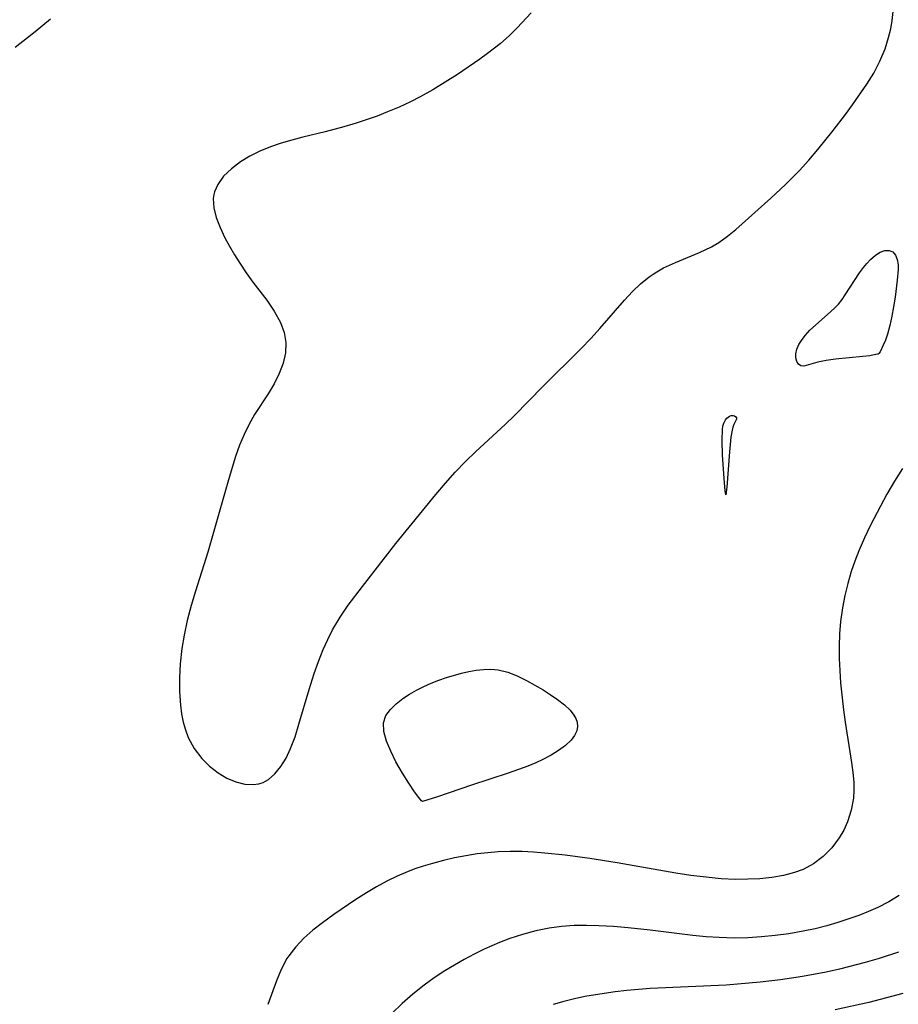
# Model space of a CAD drawing. Header units: metres. Extents: x 1073367 to 1082519, y 1569854 to 1574957.
# Tile 273 of 656: x 1076105 to 1076221, y 1572456 to 1572586. Entities that reach past the tile are written whole.
import ezdxf

# ---------------------------------------------------------------- set-up
doc = ezdxf.new("R2010")
doc.units = ezdxf.units.M
doc.layers.add('CGG_CurvaNivelLidar_v1', color=253, linetype='Continuous', lineweight=30)

msp = doc.modelspace()

# ---------------------------------------------------------------- linework, layer by layer
at = {"layer": 'CGG_CurvaNivelLidar_v1'}
for p, q in [((1076172.8184, 1572586.9519, 69.5), (1076170.9866, 1572584.9816, 69.5)), ((1076220.4226, 1572585.9763, 69.5), (1076220.5956, 1572587.5229, 69.5)), ((1076109.4335, 1572586.1136, 69), (1076107.4251, 1572584.4581, 69)), ((1076220.2194, 1572584.8458, 69.5), (1076220.4226, 1572585.9763, 69.5)), ((1076107.4251, 1572584.4581, 69), (1076104.7959, 1572582.4111, 69)), ((1076169.966, 1572583.9676, 69.5), (1076168.7418, 1572582.8981, 69.5)), ((1076170.9866, 1572584.9816, 69.5), (1076169.966, 1572583.9676, 69.5)), ((1076219.4782, 1572582.2349, 69.5), (1076219.9498, 1572583.7247, 69.5)), ((1076219.9498, 1572583.7247, 69.5), (1076220.2194, 1572584.8458, 69.5)), ((1076168.7418, 1572582.8981, 69.5), (1076167.0586, 1572581.5901, 69.5)), ((1076167.0586, 1572581.5901, 69.5), (1076166.0337, 1572580.8427, 69.5)), ((1076218.8003, 1572580.5986, 69.5), (1076219.4782, 1572582.2349, 69.5)), ((1076166.0337, 1572580.8427, 69.5), (1076163.0932, 1572578.8334, 69.5)), ((1076217.9799, 1572579.019, 69.5), (1076218.8003, 1572580.5986, 69.5)), ((1076163.0932, 1572578.8334, 69.5), (1076161.4997, 1572577.8101, 69.5)), ((1076217.0715, 1572577.5547, 69.5), (1076217.9799, 1572579.019, 69.5)), ((1076161.4997, 1572577.8101, 69.5), (1076159.87, 1572576.8213, 69.5)), ((1076215.2016, 1572574.8431, 69.5), (1076217.0715, 1572577.5547, 69.5)), ((1076159.87, 1572576.8213, 69.5), (1076158.1983, 1572575.8876, 69.5)), ((1076156.8991, 1572575.2284, 69.5), (1076155.4061, 1572574.5337, 69.5)), ((1076158.1983, 1572575.8876, 69.5), (1076156.8991, 1572575.2284, 69.5)), ((1076214.2828, 1572573.5762, 69.5), (1076215.2016, 1572574.8431, 69.5)), ((1076152.5262, 1572573.3583, 69.5), (1076149.7589, 1572572.4112, 69.5)), ((1076153.8862, 1572573.8876, 69.5), (1076152.5262, 1572573.3583, 69.5)), ((1076155.4061, 1572574.5337, 69.5), (1076153.8862, 1572573.8876, 69.5)), ((1076212.6378, 1572571.4518, 69.5), (1076214.2828, 1572573.5762, 69.5)), ((1076149.7589, 1572572.4112, 69.5), (1076148.142, 1572571.9344, 69.5)), ((1076145.658, 1572571.289, 69.5), (1076142.7175, 1572570.571, 69.5)), ((1076148.142, 1572571.9344, 69.5), (1076145.658, 1572571.289, 69.5)), ((1076210.6191, 1572568.9529, 69.5), (1076212.6378, 1572571.4518, 69.5)), ((1076139.8489, 1572569.7681, 69.5), (1076138.4694, 1572569.2914, 69.5)), ((1076141.2711, 1572570.1901, 69.5), (1076139.8489, 1572569.7681, 69.5)), ((1076142.7175, 1572570.571, 69.5), (1076141.2711, 1572570.1901, 69.5)), ((1076137.0656, 1572568.7111, 69.5), (1076135.7414, 1572568.0542, 69.5)), ((1076138.4694, 1572569.2914, 69.5), (1076137.0656, 1572568.7111, 69.5)), ((1076209.4213, 1572567.5285, 69.5), (1076210.6191, 1572568.9529, 69.5)), ((1076134.5166, 1572567.32, 69.5), (1076133.3001, 1572566.4087, 69.5)), ((1076135.7414, 1572568.0542, 69.5), (1076134.5166, 1572567.32, 69.5)), ((1076208.1813, 1572566.1497, 69.5), (1076209.4213, 1572567.5285, 69.5)), ((1076133.3001, 1572566.4087, 69.5), (1076132.2754, 1572565.4059, 69.5)), ((1076206.3586, 1572564.3229, 69.5), (1076208.1813, 1572566.1497, 69.5)), ((1076131.4921, 1572564.3156, 69.5), (1076131.0744, 1572563.3452, 69.5)), ((1076132.2754, 1572565.4059, 69.5), (1076131.4921, 1572564.3156, 69.5)), ((1076204.4043, 1572562.5245, 69.5), (1076206.3586, 1572564.3229, 69.5)), ((1076130.9859, 1572562.9837, 69.5), (1076130.9187, 1572562.4582, 69.5)), ((1076131.0744, 1572563.3452, 69.5), (1076130.9859, 1572562.9837, 69.5)), ((1076130.9187, 1572562.4582, 69.5), (1076130.9885, 1572561.2316, 69.5)), ((1076199.7931, 1572558.3896, 69.5), (1076204.4043, 1572562.5245, 69.5)), ((1076130.9885, 1572561.2316, 69.5), (1076131.3041, 1572559.9535, 69.5)), ((1076131.3041, 1572559.9535, 69.5), (1076131.8046, 1572558.6385, 69.5)), ((1076131.8046, 1572558.6385, 69.5), (1076132.4415, 1572557.2984, 69.5)), ((1076198.6981, 1572557.4864, 69.5), (1076199.7931, 1572558.3896, 69.5)), ((1076132.4415, 1572557.2984, 69.5), (1076133.047, 1572556.1734, 69.5)), ((1076196.5772, 1572556.0979, 69.5), (1076197.556, 1572556.673, 69.5)), ((1076197.556, 1572556.673, 69.5), (1076198.6981, 1572557.4864, 69.5)), ((1076133.047, 1572556.1734, 69.5), (1076133.7075, 1572555.0467, 69.5)), ((1076191.8433, 1572554.0475, 69.5), (1076195.0307, 1572555.3578, 69.5)), ((1076195.0307, 1572555.3578, 69.5), (1076196.5772, 1572556.0979, 69.5)), ((1076218.1967, 1572554.9965, 69), (1076218.8455, 1572555.4178, 69)), ((1076218.8455, 1572555.4178, 69), (1076219.4493, 1572555.6143, 69)), ((1076219.4493, 1572555.6143, 69), (1076220.019, 1572555.6181, 69)), ((1076220.019, 1572555.6181, 69), (1076220.5038, 1572555.4211, 69)), ((1076220.5038, 1572555.4211, 69), (1076220.8604, 1572555.013, 69)), ((1076133.7075, 1572555.0467, 69.5), (1076134.4141, 1572553.9271, 69.5)), ((1076134.4141, 1572553.9271, 69.5), (1076135.26, 1572552.6787, 69.5)), ((1076190.2853, 1572553.3155, 69.5), (1076191.8433, 1572554.0475, 69.5)), ((1076216.6295, 1572553.3635, 69), (1076217.0874, 1572553.9133, 69)), ((1076217.0874, 1572553.9133, 69), (1076217.5561, 1572554.4141, 69)), ((1076217.5561, 1572554.4141, 69), (1076218.1967, 1572554.9965, 69)), ((1076220.8604, 1572555.013, 69), (1076221.0888, 1572554.436, 69)), ((1076221.0888, 1572554.436, 69), (1076221.1977, 1572553.7362, 69)), ((1076135.26, 1572552.6787, 69.5), (1076136.1425, 1572551.4593, 69.5)), ((1076188.9118, 1572552.4979, 69.5), (1076189.3899, 1572552.8068, 69.5)), ((1076189.3899, 1572552.8068, 69.5), (1076190.2853, 1572553.3155, 69.5)), ((1076214.2343, 1572549.7642, 69), (1076216.1281, 1572552.6843, 69)), ((1076216.1281, 1572552.6843, 69), (1076216.6295, 1572553.3635, 69)), ((1076221.2042, 1572553.1148, 69), (1076221.0856, 1572551.6991, 69)), ((1076221.1977, 1572553.7362, 69), (1076221.2042, 1572553.1148, 69)), ((1076136.1425, 1572551.4593, 69.5), (1076137.9643, 1572549.0512, 69.5)), ((1076187.2587, 1572551.2065, 69.5), (1076188.3856, 1572552.1251, 69.5)), ((1076188.3856, 1572552.1251, 69.5), (1076188.9118, 1572552.4979, 69.5)), ((1076221.0856, 1572551.6991, 69), (1076220.7936, 1572549.4598, 69)), ((1076185.1089, 1572549.0611, 69.5), (1076186.187, 1572550.193, 69.5)), ((1076186.187, 1572550.193, 69.5), (1076187.2587, 1572551.2065, 69.5)), ((1076137.9643, 1572549.0512, 69.5), (1076138.9531, 1572547.6019, 69.5)), ((1076181.857, 1572545.3218, 69.5), (1076185.1089, 1572549.0611, 69.5)), ((1076213.3381, 1572548.5424, 69), (1076213.8027, 1572549.1359, 69)), ((1076213.8027, 1572549.1359, 69), (1076214.2343, 1572549.7642, 69)), ((1076220.7936, 1572549.4598, 69), (1076220.595, 1572548.2081, 69)), ((1076138.9531, 1572547.6019, 69.5), (1076139.7574, 1572546.1268, 69.5)), ((1076210.2969, 1572545.7757, 69), (1076212.3501, 1572547.5523, 69)), ((1076212.3501, 1572547.5523, 69), (1076212.8618, 1572548.0328, 69)), ((1076212.8618, 1572548.0328, 69), (1076213.3381, 1572548.5424, 69)), ((1076220.595, 1572548.2081, 69), (1076220.36, 1572546.9424, 69)), ((1076139.7574, 1572546.1268, 69.5), (1076140.2403, 1572544.8106, 69.5)), ((1076220.36, 1572546.9424, 69), (1076220.0875, 1572545.7166, 69)), ((1076140.2403, 1572544.8106, 69.5), (1076140.4713, 1572543.4716, 69.5)), ((1076180.7228, 1572544.0531, 69.5), (1076181.857, 1572545.3218, 69.5)), ((1076208.9357, 1572544.4107, 69), (1076209.5805, 1572545.1042, 69)), ((1076209.5805, 1572545.1042, 69), (1076210.2969, 1572545.7757, 69)), ((1076220.0875, 1572545.7166, 69), (1076219.779, 1572544.5836, 69)), ((1076140.4713, 1572543.4716, 69.5), (1076140.4149, 1572542.1052, 69.5)), ((1076179.3634, 1572542.6313, 69.5), (1076180.7228, 1572544.0531, 69.5)), ((1076208.1206, 1572543.2195, 69), (1076208.4488, 1572543.7677, 69)), ((1076208.4488, 1572543.7677, 69), (1076208.9357, 1572544.4107, 69)), ((1076219.5172, 1572543.7942, 69), (1076219.2502, 1572543.1165, 69)), ((1076219.779, 1572544.5836, 69), (1076219.5172, 1572543.7942, 69)), ((1076174.3604, 1572537.6926, 69.5), (1076179.3634, 1572542.6313, 69.5)), ((1076207.7273, 1572541.9896, 69), (1076207.8578, 1572542.5939, 69)), ((1076207.8578, 1572542.5939, 69), (1076208.1206, 1572543.2195, 69)), ((1076218.8155, 1572542.2646, 69), (1076218.6664, 1572542.052, 69)), ((1076219.2502, 1572543.1165, 69), (1076218.8155, 1572542.2646, 69)), ((1076140.4149, 1572542.1052, 69.5), (1076140.1062, 1572540.7397, 69.5)), ((1076207.7368, 1572541.4416, 69), (1076207.7273, 1572541.9896, 69)), ((1076207.8627, 1572540.9687, 69), (1076207.7368, 1572541.4416, 69)), ((1076208.0821, 1572540.6044, 69), (1076207.8627, 1572540.9687, 69)), ((1076210.6373, 1572540.898, 69), (1076208.7494, 1572540.357, 69)), ((1076211.728, 1572541.1069, 69), (1076210.6373, 1572540.898, 69)), ((1076212.9457, 1572541.2689, 69), (1076211.728, 1572541.1069, 69)), ((1076216.5599, 1572541.6268, 69), (1076212.9457, 1572541.2689, 69)), ((1076217.4926, 1572541.7432, 69), (1076216.5599, 1572541.6268, 69)), ((1076218.0562, 1572541.8362, 69), (1076217.4926, 1572541.7432, 69)), ((1076218.5, 1572541.9467, 69), (1076218.0562, 1572541.8362, 69)), ((1076218.5598, 1572541.9449, 69), (1076218.5, 1572541.9467, 69)), ((1076218.6664, 1572542.052, 69), (1076218.5598, 1572541.9449, 69)), ((1076140.1062, 1572540.7397, 69.5), (1076139.5913, 1572539.3774, 69.5)), ((1076208.3776, 1572540.3898, 69), (1076208.0821, 1572540.6044, 69)), ((1076208.7494, 1572540.357, 69), (1076208.3776, 1572540.3898, 69)), ((1076139.5913, 1572539.3774, 69.5), (1076138.921, 1572538.0323, 69.5)), ((1076138.921, 1572538.0323, 69.5), (1076138.1374, 1572536.7081, 69.5)), ((1076170.6258, 1572533.8709, 69.5), (1076174.3604, 1572537.6926, 69.5)), ((1076138.1374, 1572536.7081, 69.5), (1076136.3559, 1572533.9695, 69.5)), ((1076136.3559, 1572533.9695, 69.5), (1076135.6325, 1572532.7258, 69.5)), ((1076169.3842, 1572532.6646, 69.5), (1076170.6258, 1572533.8709, 69.5)), ((1076198.2152, 1572532.845, 69), (1076198.4282, 1572533.2875, 69)), ((1076198.4282, 1572533.2875, 69), (1076198.6095, 1572533.5061, 69)), ((1076198.6095, 1572533.5061, 69), (1076198.9716, 1572533.7591, 69)), ((1076198.9716, 1572533.7591, 69), (1076199.196, 1572533.8324, 69)), ((1076199.196, 1572533.8324, 69), (1076199.437, 1572533.8445, 69)), ((1076199.437, 1572533.8445, 69), (1076199.648, 1572533.7954, 69)), ((1076199.8754, 1572533.3902, 69), (1076199.5323, 1572532.6609, 69)), ((1076199.648, 1572533.7954, 69), (1076199.8071, 1572533.6983, 69)), ((1076199.8071, 1572533.6983, 69), (1076199.8892, 1572533.5625, 69)), ((1076199.8892, 1572533.5625, 69), (1076199.8754, 1572533.3902, 69)), ((1076135.6325, 1572532.7258, 69.5), (1076134.9642, 1572531.3586, 69.5)), ((1076165.5147, 1572529.1002, 69.5), (1076169.3842, 1572532.6646, 69.5)), ((1076197.987, 1572530.5935, 69), (1076198.0431, 1572532.0117, 69)), ((1076198.0431, 1572532.0117, 69), (1076198.1097, 1572532.4457, 69)), ((1076198.1097, 1572532.4457, 69), (1076198.2152, 1572532.845, 69)), ((1076199.3083, 1572531.9005, 69), (1076199.1556, 1572531.0123, 69)), ((1076199.4091, 1572532.3024, 69), (1076199.3083, 1572531.9005, 69)), ((1076199.5323, 1572532.6609, 69), (1076199.4091, 1572532.3024, 69)), ((1076134.9642, 1572531.3586, 69.5), (1076134.3763, 1572529.9314, 69.5)), ((1076198.0615, 1572528.6049, 69), (1076197.987, 1572530.5935, 69)), ((1076199.1556, 1572531.0123, 69), (1076198.9621, 1572529.0816, 69)), ((1076134.3763, 1572529.9314, 69.5), (1076133.8507, 1572528.4579, 69.5)), ((1076133.8507, 1572528.4579, 69.5), (1076133.2552, 1572526.5648, 69.5)), ((1076164.1693, 1572527.7969, 69.5), (1076165.5147, 1572529.1002, 69.5)), ((1076198.3219, 1572524.9601, 69), (1076198.0615, 1572528.6049, 69)), ((1076198.9621, 1572529.0816, 69), (1076198.6242, 1572524.3882, 69)), ((1076133.2552, 1572526.5648, 69.5), (1076132.8149, 1572525.0448, 69.5)), ((1076162.8217, 1572526.3797, 69.5), (1076164.1693, 1572527.7969, 69.5)), ((1076221.7902, 1572526.8646, 69.5), (1076220.7396, 1572525.1709, 69.5)), ((1076161.5229, 1572524.9128, 69.5), (1076162.8217, 1572526.3797, 69.5)), ((1076132.8149, 1572525.0448, 69.5), (1076130.2145, 1572515.8057, 69.5)), ((1076160.2595, 1572523.4106, 69.5), (1076161.5229, 1572524.9128, 69.5)), ((1076198.4167, 1572523.9509, 69), (1076198.3219, 1572524.9601, 69)), ((1076198.6242, 1572524.3882, 69), (1076198.5, 1572523.4048, 69)), ((1076220.7396, 1572525.1709, 69.5), (1076219.7279, 1572523.4552, 69.5)), ((1076154.9815, 1572516.9587, 69.5), (1076160.2595, 1572523.4106, 69.5)), ((1076198.5, 1572523.4048, 69), (1076198.4167, 1572523.9509, 69)), ((1076219.7279, 1572523.4552, 69.5), (1076218.4205, 1572521.0558, 69.5)), ((1076218.4205, 1572521.0558, 69.5), (1076217.5804, 1572519.3914, 69.5)), ((1076217.5804, 1572519.3914, 69.5), (1076216.784, 1572517.7092, 69.5)), ((1076216.784, 1572517.7092, 69.5), (1076216.0404, 1572516.0083, 69.5)), ((1076150.5847, 1572511.3052, 69.5), (1076154.9815, 1572516.9587, 69.5)), ((1076130.2145, 1572515.8057, 69.5), (1076128.5704, 1572510.6903, 69.5)), ((1076216.0404, 1572516.0083, 69.5), (1076215.5019, 1572514.6536, 69.5)), ((1076215.5019, 1572514.6536, 69.5), (1076215.0181, 1572513.2816, 69.5)), ((1076215.0181, 1572513.2816, 69.5), (1076214.5509, 1572511.7038, 69.5)), ((1076148.717, 1572508.82, 69.5), (1076150.5847, 1572511.3052, 69.5)), ((1076214.5509, 1572511.7038, 69.5), (1076214.1668, 1572510.1029, 69.5)), ((1076128.5704, 1572510.6903, 69.5), (1076127.9946, 1572508.7698, 69.5)), ((1076214.1668, 1572510.1029, 69.5), (1076213.8638, 1572508.4828, 69.5)), ((1076127.9946, 1572508.7698, 69.5), (1076127.4871, 1572506.8307, 69.5)), ((1076147.629, 1572507.2356, 69.5), (1076148.717, 1572508.82, 69.5)), ((1076213.8638, 1572508.4828, 69.5), (1076213.6227, 1572506.6817, 69.5)), ((1076146.6489, 1572505.5934, 69.5), (1076147.629, 1572507.2356, 69.5)), ((1076127.4871, 1572506.8307, 69.5), (1076127.0682, 1572504.8744, 69.5)), ((1076213.6227, 1572506.6817, 69.5), (1076213.4837, 1572505.0501, 69.5)), ((1076127.0682, 1572504.8744, 69.5), (1076126.7845, 1572503.0984, 69.5)), ((1076146.0039, 1572504.3032, 69.5), (1076146.6489, 1572505.5934, 69.5)), ((1076213.4837, 1572505.0501, 69.5), (1076213.4187, 1572503.4097, 69.5)), ((1076145.4208, 1572502.9753, 69.5), (1076146.0039, 1572504.3032, 69.5)), ((1076213.4187, 1572503.4097, 69.5), (1076213.427, 1572501.8049, 69.5)), ((1076126.7845, 1572503.0984, 69.5), (1076126.5687, 1572501.0899, 69.5)), ((1076144.7964, 1572501.4104, 69.5), (1076145.4208, 1572502.9753, 69.5)), ((1076126.5687, 1572501.0899, 69.5), (1076126.4658, 1572499.2509, 69.5)), ((1076144.2179, 1572499.8196, 69.5), (1076144.7964, 1572501.4104, 69.5)), ((1076213.427, 1572501.8049, 69.5), (1076213.4951, 1572500.1965, 69.5)), ((1076143.5342, 1572497.7147, 69.5), (1076144.2179, 1572499.8196, 69.5)), ((1076161.6562, 1572499.2729, 69), (1076163.6387, 1572499.8482, 69)), ((1076163.6387, 1572499.8482, 69), (1076164.5977, 1572500.0716, 69)), ((1076164.5977, 1572500.0716, 69), (1076165.5539, 1572500.2436, 69)), ((1076165.5539, 1572500.2436, 69), (1076166.5346, 1572500.3517, 69)), ((1076166.5346, 1572500.3517, 69), (1076167.5057, 1572500.3732, 69)), ((1076167.5057, 1572500.3732, 69), (1076168.4622, 1572500.2886, 69)), ((1076168.4622, 1572500.2886, 69), (1076169.7346, 1572499.9826, 69)), ((1076169.7346, 1572499.9826, 69), (1076170.9785, 1572499.506, 69)), ((1076170.9785, 1572499.506, 69), (1076172.1991, 1572498.9155, 69)), ((1076213.4951, 1572500.1965, 69.5), (1076213.6111, 1572498.587, 69.5)), ((1076126.4658, 1572499.2509, 69.5), (1076126.463, 1572497.4304, 69.5)), ((1076157.7007, 1572497.6298, 69), (1076158.6734, 1572498.1214, 69)), ((1076158.6734, 1572498.1214, 69), (1076159.6447, 1572498.545, 69)), ((1076159.6447, 1572498.545, 69), (1076160.6421, 1572498.9269, 69)), ((1076160.6421, 1572498.9269, 69), (1076161.6562, 1572499.2729, 69)), ((1076172.1991, 1572498.9155, 69), (1076174.3889, 1572497.6711, 69)), ((1076213.6111, 1572498.587, 69.5), (1076213.9967, 1572495.0124, 69.5)), ((1076126.463, 1572497.4304, 69.5), (1076126.5787, 1572495.644, 69.5)), ((1076142.2111, 1572493.1521, 69.5), (1076143.5342, 1572497.7147, 69.5)), ((1076155.9104, 1572496.5113, 69), (1076156.7759, 1572497.0915, 69)), ((1076156.7759, 1572497.0915, 69), (1076157.7007, 1572497.6298, 69)), ((1076174.3889, 1572497.6711, 69), (1076175.3466, 1572497.0653, 69)), ((1076175.3466, 1572497.0653, 69), (1076176.3156, 1572496.3918, 69)), ((1076126.5787, 1572495.644, 69.5), (1076126.7312, 1572494.5053, 69.5)), ((1076154.2664, 1572495.0641, 69), (1076155.0261, 1572495.811, 69)), ((1076155.0261, 1572495.811, 69), (1076155.9104, 1572496.5113, 69)), ((1076176.3156, 1572496.3918, 69), (1076177.1959, 1572495.6958, 69)), ((1076177.1959, 1572495.6958, 69), (1076177.9506, 1572494.9772, 69)), ((1076126.7312, 1572494.5053, 69.5), (1076126.956, 1572493.3966, 69.5)), ((1076153.3615, 1572493.3089, 69), (1076153.6746, 1572494.2669, 69)), ((1076153.6746, 1572494.2669, 69), (1076154.2664, 1572495.0641, 69)), ((1076177.9506, 1572494.9772, 69), (1076178.4679, 1572494.3285, 69)), ((1076178.4679, 1572494.3285, 69), (1076178.7228, 1572493.8683, 69)), ((1076213.9967, 1572495.0124, 69.5), (1076214.2183, 1572493.4004, 69.5)), ((1076126.956, 1572493.3966, 69.5), (1076127.2482, 1572492.3737, 69.5)), ((1076141.6948, 1572491.4851, 69.5), (1076142.2111, 1572493.1521, 69.5)), ((1076153.4057, 1572492.1736, 69), (1076153.3615, 1572493.3089, 69)), ((1076178.7228, 1572493.8683, 69), (1076178.8815, 1572493.3962, 69)), ((1076178.9295, 1572492.8175, 69), (1076178.8225, 1572492.2444, 69)), ((1076178.8815, 1572493.3962, 69), (1076178.9295, 1572492.8175, 69)), ((1076214.2183, 1572493.4004, 69.5), (1076215.0684, 1572488.0747, 69.5)), ((1076127.2482, 1572492.3737, 69.5), (1076127.6234, 1572491.3943, 69.5)), ((1076153.7486, 1572490.9043, 69), (1076153.4057, 1572492.1736, 69)), ((1076178.5269, 1572491.6259, 69), (1076178.0756, 1572491.0356, 69)), ((1076178.8225, 1572492.2444, 69), (1076178.5269, 1572491.6259, 69)), ((1076127.6234, 1572491.3943, 69.5), (1076128.4089, 1572489.9292, 69.5)), ((1076141.1078, 1572489.9117, 69.5), (1076141.6948, 1572491.4851, 69.5)), ((1076154.3073, 1572489.556, 69), (1076153.7486, 1572490.9043, 69)), ((1076177.3349, 1572490.3319, 69), (1076176.4438, 1572489.6679, 69)), ((1076178.0756, 1572491.0356, 69), (1076177.3349, 1572490.3319, 69)), ((1076128.4089, 1572489.9292, 69.5), (1076129.3898, 1572488.6189, 69.5)), ((1076140.5079, 1572488.6655, 69.5), (1076141.1078, 1572489.9117, 69.5)), ((1076155.0013, 1572488.184, 69), (1076154.3073, 1572489.556, 69)), ((1076175.4377, 1572489.0449, 69), (1076174.3421, 1572488.4671, 69)), ((1076176.4438, 1572489.6679, 69), (1076175.4377, 1572489.0449, 69)), ((1076129.3898, 1572488.6189, 69.5), (1076130.4275, 1572487.5786, 69.5)), ((1076139.8188, 1572487.5481, 69.5), (1076140.5079, 1572488.6655, 69.5)), ((1076155.8475, 1572486.6954, 69), (1076155.0013, 1572488.184, 69)), ((1076172.3699, 1572487.6036, 69), (1076171.1498, 1572487.1408, 69)), ((1076173.4418, 1572488.0519, 69), (1076172.3699, 1572487.6036, 69)), ((1076174.3421, 1572488.4671, 69), (1076173.4418, 1572488.0519, 69)), ((1076215.0684, 1572488.0747, 69.5), (1076215.246, 1572486.77, 69.5)), ((1076130.4275, 1572487.5786, 69.5), (1076131.5672, 1572486.7006, 69.5)), ((1076131.5672, 1572486.7006, 69.5), (1076132.7126, 1572486.0335, 69.5)), ((1076138.186, 1572485.8415, 69.5), (1076139.0448, 1572486.5925, 69.5)), ((1076139.0448, 1572486.5925, 69.5), (1076139.8188, 1572487.5481, 69.5)), ((1076156.6925, 1572485.34, 69), (1076155.8475, 1572486.6954, 69)), ((1076169.7763, 1572486.6574, 69), (1076164.9722, 1572485.0957, 69)), ((1076171.1498, 1572487.1408, 69), (1076169.7763, 1572486.6574, 69)), ((1076215.246, 1572486.77, 69.5), (1076215.3582, 1572485.4827, 69.5)), ((1076132.7126, 1572486.0335, 69.5), (1076133.8873, 1572485.5399, 69.5)), ((1076133.8873, 1572485.5399, 69.5), (1076135.0583, 1572485.2396, 69.5)), ((1076135.0583, 1572485.2396, 69.5), (1076136.1933, 1572485.1648, 69.5)), ((1076136.1933, 1572485.1648, 69.5), (1076136.9146, 1572485.2624, 69.5)), ((1076136.9146, 1572485.2624, 69.5), (1076137.4994, 1572485.454, 69.5)), ((1076137.4994, 1572485.454, 69.5), (1076137.7996, 1572485.6006, 69.5)), ((1076137.7996, 1572485.6006, 69.5), (1076138.186, 1572485.8415, 69.5)), ((1076157.4615, 1572484.2093, 69), (1076156.6925, 1572485.34, 69)), ((1076164.9722, 1572485.0957, 69), (1076160.4808, 1572483.5685, 69)), ((1076215.3582, 1572485.4827, 69.5), (1076215.3786, 1572484.4257, 69.5)), ((1076158.0114, 1572483.4735, 69), (1076157.4615, 1572484.2093, 69)), ((1076215.3786, 1572484.4257, 69.5), (1076215.3152, 1572483.3852, 69.5)), ((1076158.3818, 1572483.0392, 69), (1076158.0114, 1572483.4735, 69)), ((1076158.5, 1572482.9586, 69), (1076158.3818, 1572483.0392, 69)), ((1076160.4808, 1572483.5685, 69), (1076158.5, 1572482.9586, 69)), ((1076215.3152, 1572483.3852, 69.5), (1076215.0202, 1572481.779, 69.5)), ((1076215.0202, 1572481.779, 69.5), (1076214.5132, 1572480.236, 69.5)), ((1076214.5132, 1572480.236, 69.5), (1076214.0239, 1572479.1573, 69.5)), ((1076214.0239, 1572479.1573, 69.5), (1076213.4375, 1572478.1325, 69.5)), ((1076213.4375, 1572478.1325, 69.5), (1076212.4726, 1572476.8319, 69.5)), ((1076165.7157, 1572476.0144, 69.5), (1076164.2196, 1572475.7769, 69.5)), ((1076167.0924, 1572476.1804, 69.5), (1076165.7157, 1572476.0144, 69.5)), ((1076168.4756, 1572476.2909, 69.5), (1076167.0924, 1572476.1804, 69.5)), ((1076170.0635, 1572476.3427, 69.5), (1076168.4756, 1572476.2909, 69.5)), ((1076171.6563, 1572476.3212, 69.5), (1076170.0635, 1572476.3427, 69.5)), ((1076173.138, 1572476.2437, 69.5), (1076171.6563, 1572476.3212, 69.5)), ((1076174.6217, 1572476.1237, 69.5), (1076173.138, 1572476.2437, 69.5)), ((1076177.3042, 1572475.8396, 69.5), (1076174.6217, 1572476.1237, 69.5)), ((1076212.4726, 1572476.8319, 69.5), (1076211.3394, 1572475.6809, 69.5)), ((1076159.8021, 1572474.7691, 69.5), (1076158.5624, 1572474.402, 69.5)), ((1076161.2603, 1572475.1513, 69.5), (1076159.8021, 1572474.7691, 69.5)), ((1076162.7338, 1572475.4877, 69.5), (1076161.2603, 1572475.1513, 69.5)), ((1076164.2196, 1572475.7769, 69.5), (1076162.7338, 1572475.4877, 69.5)), ((1076180.5459, 1572475.4087, 69.5), (1076177.3042, 1572475.8396, 69.5)), ((1076184.1702, 1572474.8281, 69.5), (1076180.5459, 1572475.4087, 69.5)), ((1076191.8961, 1572473.4928, 69.5), (1076184.1702, 1572474.8281, 69.5)), ((1076210.0464, 1572474.7117, 69.5), (1076208.669, 1572473.9881, 69.5)), ((1076211.3394, 1572475.6809, 69.5), (1076210.0464, 1572474.7117, 69.5)), ((1076156.3036, 1572473.5911, 69.5), (1076155.146, 1572473.0841, 69.5)), ((1076157.4824, 1572474.0429, 69.5), (1076156.3036, 1572473.5911, 69.5)), ((1076158.5624, 1572474.402, 69.5), (1076157.4824, 1572474.0429, 69.5)), ((1076193.8882, 1572473.1894, 69.5), (1076191.8961, 1572473.4928, 69.5)), ((1076207.5368, 1572473.5641, 69.5), (1076206.0714, 1572473.1783, 69.5)), ((1076208.669, 1572473.9881, 69.5), (1076207.5368, 1572473.5641, 69.5)), ((1076153.7772, 1572472.4064, 69.5), (1076152.4357, 1572471.6708, 69.5)), ((1076155.146, 1572473.0841, 69.5), (1076153.7772, 1572472.4064, 69.5)), ((1076195.8797, 1572472.9376, 69.5), (1076193.8882, 1572473.1894, 69.5)), ((1076197.8665, 1572472.7556, 69.5), (1076195.8797, 1572472.9376, 69.5)), ((1076199.745, 1572472.6698, 69.5), (1076197.8665, 1572472.7556, 69.5)), ((1076201.3695, 1572472.6729, 69.5), (1076199.745, 1572472.6698, 69.5)), ((1076202.9727, 1572472.7515, 69.5), (1076201.3695, 1572472.6729, 69.5)), ((1076204.5444, 1572472.9148, 69.5), (1076202.9727, 1572472.7515, 69.5)), ((1076206.0714, 1572473.1783, 69.5), (1076204.5444, 1572472.9148, 69.5)), ((1076151.1182, 1572470.8905, 69.5), (1076149.7099, 1572470.0036, 69.5)), ((1076152.4357, 1572471.6708, 69.5), (1076151.1182, 1572470.8905, 69.5)), ((1076149.7099, 1572470.0036, 69.5), (1076146.7918, 1572468.0358, 69.5)), ((1076219.967, 1572469.7121, 70), (1076218.515, 1572468.9644, 70)), ((1076221.3218, 1572470.5375, 70), (1076219.967, 1572469.7121, 70)), ((1076217.2881, 1572468.4171, 70), (1076216.0216, 1572467.9135, 70)), ((1076218.515, 1572468.9644, 70), (1076217.2881, 1572468.4171, 70)), ((1076145.3075, 1572466.952, 69.5), (1076144.0463, 1572465.95, 69.5)), ((1076146.7918, 1572468.0358, 69.5), (1076145.3075, 1572466.952, 69.5)), ((1076213.2735, 1572466.9804, 70), (1076211.8002, 1572466.555, 70)), ((1076214.7241, 1572467.4487, 70), (1076213.2735, 1572466.9804, 70)), ((1076216.0216, 1572467.9135, 70), (1076214.7241, 1572467.4487, 70)), ((1076144.0463, 1572465.95, 69.5), (1076142.8657, 1572464.9, 69.5)), ((1076173.4323, 1572465.8608, 70), (1076171.7017, 1572465.3983, 70)), ((1076175.1869, 1572466.2179, 70), (1076173.4323, 1572465.8608, 70)), ((1076176.8371, 1572466.4395, 70), (1076175.1869, 1572466.2179, 70)), ((1076178.5034, 1572466.5601, 70), (1076176.8371, 1572466.4395, 70)), ((1076180.1151, 1572466.5893, 70), (1076178.5034, 1572466.5601, 70)), ((1076181.7349, 1572466.551, 70), (1076180.1151, 1572466.5893, 70)), ((1076183.673, 1572466.439, 70), (1076181.7349, 1572466.551, 70)), ((1076185.6165, 1572466.2732, 70), (1076183.673, 1572466.439, 70)), ((1076188.4946, 1572465.9595, 70), (1076185.6165, 1572466.2732, 70)), ((1076194.1538, 1572465.2715, 70), (1076188.4946, 1572465.9595, 70)), ((1076208.6777, 1572465.8219, 70), (1076206.7837, 1572465.4963, 70)), ((1076210.2474, 1572466.1608, 70), (1076208.6777, 1572465.8219, 70)), ((1076211.8002, 1572466.555, 70), (1076210.2474, 1572466.1608, 70)), ((1076142.8657, 1572464.9, 69.5), (1076141.7932, 1572463.7846, 69.5)), ((1076168.6573, 1572464.3497, 70), (1076166.6473, 1572463.4667, 70)), ((1076169.9957, 1572464.8478, 70), (1076168.6573, 1572464.3497, 70)), ((1076171.7017, 1572465.3983, 70), (1076169.9957, 1572464.8478, 70)), ((1076195.8732, 1572465.1027, 70), (1076194.1538, 1572465.2715, 70)), ((1076197.5937, 1572464.982, 70), (1076195.8732, 1572465.1027, 70)), ((1076199.5778, 1572464.9288, 70), (1076197.5937, 1572464.982, 70)), ((1076201.3844, 1572464.9687, 70), (1076199.5778, 1572464.9288, 70)), ((1076203.1893, 1572465.0811, 70), (1076201.3844, 1572464.9687, 70)), ((1076204.9902, 1572465.2579, 70), (1076203.1893, 1572465.0811, 70)), ((1076206.7837, 1572465.4963, 70), (1076204.9902, 1572465.2579, 70)), ((1076141.7932, 1572463.7846, 69.5), (1076140.8627, 1572462.5822, 69.5)), ((1076166.6473, 1572463.4667, 70), (1076165.3165, 1572462.808, 70)), ((1076221.2435, 1572463.0769, 70.5), (1076218.693, 1572462.2114, 70.5)), ((1076140.631, 1572462.2235, 69.5), (1076139.8714, 1572460.7915, 69.5)), ((1076140.8627, 1572462.5822, 69.5), (1076140.631, 1572462.2235, 69.5)), ((1076164.0029, 1572462.1078, 70), (1076162.7087, 1572461.3677, 70)), ((1076165.3165, 1572462.808, 70), (1076164.0029, 1572462.1078, 70)), ((1076216.8743, 1572461.6798, 70.5), (1076213.4521, 1572460.82, 70.5)), ((1076218.693, 1572462.2114, 70.5), (1076216.8743, 1572461.6798, 70.5)), ((1076139.8714, 1572460.7915, 69.5), (1076139.2424, 1572459.2779, 69.5)), ((1076161.4371, 1572460.587, 70), (1076160.0545, 1572459.6686, 70)), ((1076162.7087, 1572461.3677, 70), (1076161.4371, 1572460.587, 70)), ((1076211.7274, 1572460.4443, 70.5), (1076208.6053, 1572459.8589, 70.5)), ((1076213.4521, 1572460.82, 70.5), (1076211.7274, 1572460.4443, 70.5)), ((1076139.2424, 1572459.2779, 69.5), (1076138.085, 1572456.1559, 69.5)), ((1076160.0545, 1572459.6686, 70), (1076158.7086, 1572458.6968, 70)), ((1076203.0205, 1572459.1067, 70.5), (1076200.0215, 1572458.8254, 70.5)), ((1076205.7044, 1572459.4268, 70.5), (1076203.0205, 1572459.1067, 70.5)), ((1076208.6053, 1572459.8589, 70.5), (1076205.7044, 1572459.4268, 70.5)), ((1076158.7086, 1572458.6968, 70), (1076157.2253, 1572457.5224, 70)), ((1076183.9097, 1572457.8391, 70.5), (1076181.3115, 1572457.4495, 70.5)), ((1076185.4315, 1572458.0155, 70.5), (1076183.9097, 1572457.8391, 70.5)), ((1076188.4914, 1572458.2674, 70.5), (1076185.4315, 1572458.0155, 70.5)), ((1076198.5203, 1572458.7173, 70.5), (1076188.4914, 1572458.2674, 70.5)), ((1076200.0215, 1572458.8254, 70.5), (1076198.5203, 1572458.7173, 70.5)), ((1076157.2253, 1572457.5224, 70), (1076155.8019, 1572456.2754, 70)), ((1076177.1289, 1572456.552, 70.5), (1076175.7363, 1572456.1633, 70.5)), ((1076178.5326, 1572456.8992, 70.5), (1076177.1289, 1572456.552, 70.5)), ((1076179.9174, 1572457.1939, 70.5), (1076178.5326, 1572456.8992, 70.5)), ((1076181.3115, 1572457.4495, 70.5), (1076179.9174, 1572457.1939, 70.5)), ((1076217.323, 1572456.4435, 71), (1076212.9099, 1572455.4421, 71)), ((1076221.8096, 1572457.6171, 71), (1076217.323, 1572456.4435, 71)), ((1076155.8019, 1572456.2754, 70), (1076154.4723, 1572454.9889, 70))]:
    msp.add_line(p, q, dxfattribs=at)

doc.saveas('drawing.dxf')
